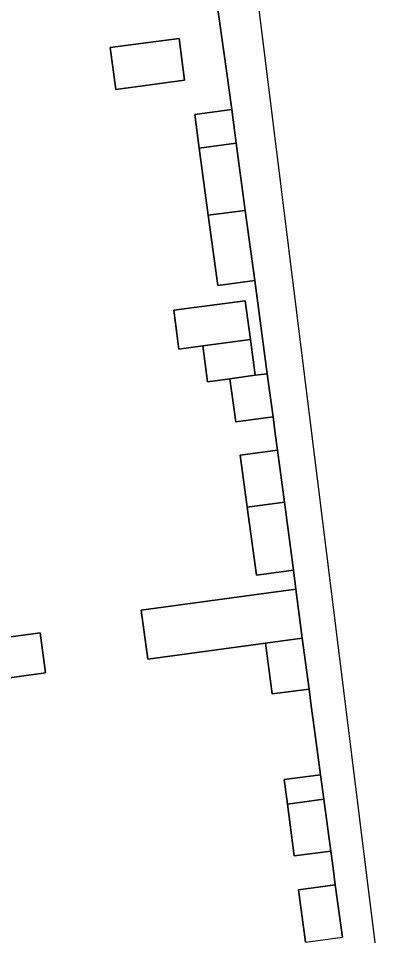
# Model space of a CAD drawing. Extents: x 163147 to 163550, y 380933 to 381639.
# Drawn here: x 163503.9 to 163531.6, y 381339.4 to 381407.6 of the extents above; entities that cross this region are included whole.
import ezdxf

# ---------------------------------------------------------------- set-up
doc = ezdxf.new("R2010")
doc.units = 0
for name, color, linetype in [('IMGEO_Erf', 7, 'Continuous'), ('IMGEO_Pand', 7, 'Continuous'), ('IMGEO_Rijbaan_lokaal_open', 7, 'Continuous')]:
    doc.layers.add(name, color=color, linetype=linetype)

msp = doc.modelspace()

# ---------------------------------------------------------------- linework, layer by layer
at = {"layer": 'IMGEO_Erf'}
for points in [[(163525.222, 381338.955), (163524.714, 381342.835), (163527.441, 381343.197), (163527.273, 381344.443), (163527.101, 381345.716), (163524.384, 381345.355), (163523.879, 381349.211), (163523.641, 381351.03), (163526.335, 381351.392), (163525.863, 381354.89), (163525.651, 381356.511), (163525.486, 381357.76), (163522.758, 381357.393), (163522.25, 381361.173), (163513.489, 381359.985), (163512.998, 381363.614), (163521.762, 381364.799), (163524.509, 381365.17), (163524.321, 381366.6), (163521.57, 381366.228), (163520.891, 381371.273), (163520.371, 381375.139), (163523.145, 381375.513), (163522.981, 381376.759), (163522.812, 381378), (163520.037, 381377.626), (163519.608, 381380.823), (163517.945, 381380.599), (163517.586, 381383.268), (163515.807, 381383.029), (163515.421, 381385.905), (163520.743, 381386.62), (163521.129, 381383.744), (163521.488, 381381.076), (163522.383, 381381.196), (163521.449, 381388.117), (163518.694, 381387.746), (163517.992, 381392.965), (163517.321, 381397.955), (163516.983, 381400.466), (163519.738, 381400.837), (163519.399, 381403.356), (163518.483, 381409.86)], [(163498.932, 381361.054), (163505.501, 381361.936), (163505.9, 381358.964), (163501.736, 381358.401)]]:
    msp.add_lwpolyline(points, dxfattribs=at)
msp.add_lwpolyline([(163510.705, 381405.428), (163515.819, 381406.117), (163516.237, 381403.016), (163511.122, 381402.327)], close=True, dxfattribs=at)
at = {"layer": 'IMGEO_Pand'}
for points in [[(163510.705, 381405.428), (163511.122, 381402.327), (163516.237, 381403.016), (163515.819, 381406.117)], [(163519.738, 381400.837), (163516.983, 381400.466), (163517.321, 381397.955), (163520.077, 381398.319)], [(163517.992, 381392.965), (163520.748, 381393.329), (163520.077, 381398.319), (163517.321, 381397.955)], [(163517.992, 381392.965), (163518.694, 381387.746), (163521.449, 381388.117), (163520.748, 381393.329)], [(163520.743, 381386.62), (163515.421, 381385.905), (163515.807, 381383.029), (163517.586, 381383.268), (163521.129, 381383.744)], [(163521.129, 381383.744), (163517.586, 381383.268), (163517.945, 381380.599), (163519.608, 381380.823), (163521.488, 381381.076)], [(163522.383, 381381.196), (163521.488, 381381.076), (163519.608, 381380.823), (163520.037, 381377.626), (163522.812, 381378)], [(163523.145, 381375.513), (163520.371, 381375.139), (163520.891, 381371.273), (163523.654, 381371.653)], [(163521.57, 381366.228), (163524.321, 381366.6), (163523.654, 381371.653), (163520.891, 381371.273)], [(163524.509, 381365.17), (163521.762, 381364.799), (163512.998, 381363.614), (163513.489, 381359.985), (163522.25, 381361.173), (163524.987, 381361.544)], [(163498.932, 381361.054), (163499.279, 381358.474), (163499.333, 381358.076), (163500, 381358.166), (163501.575, 381358.379), (163501.736, 381358.401), (163505.9, 381358.964), (163505.501, 381361.936)], [(163524.987, 381361.544), (163522.25, 381361.173), (163522.758, 381357.393), (163525.486, 381357.76)], [(163526.335, 381351.392), (163523.641, 381351.03), (163523.879, 381349.211), (163526.581, 381349.569)], [(163526.581, 381349.569), (163523.879, 381349.211), (163524.384, 381345.355), (163527.101, 381345.716)], [(163527.441, 381343.197), (163524.714, 381342.835), (163525.222, 381338.955), (163527.965, 381339.319)]]:
    msp.add_lwpolyline(points, close=True, dxfattribs=at)
at = {"layer": 'IMGEO_Rijbaan_lokaal_open'}
for points in [[(163531.559, 381329.55), (163510.586, 381498.135)], [(163518.483, 381409.86), (163519.399, 381403.356), (163519.738, 381400.837), (163520.077, 381398.319), (163520.748, 381393.329), (163521.449, 381388.117), (163522.383, 381381.196), (163522.812, 381378), (163522.981, 381376.759), (163523.145, 381375.513), (163523.654, 381371.653), (163524.321, 381366.6), (163524.509, 381365.17), (163524.987, 381361.544), (163525.486, 381357.76), (163525.651, 381356.511), (163525.863, 381354.89), (163526.335, 381351.392), (163526.581, 381349.569), (163527.101, 381345.716), (163527.273, 381344.443), (163527.441, 381343.197), (163527.965, 381339.319)]]:
    msp.add_lwpolyline(points, dxfattribs=at)

doc.saveas('drawing.dxf')
